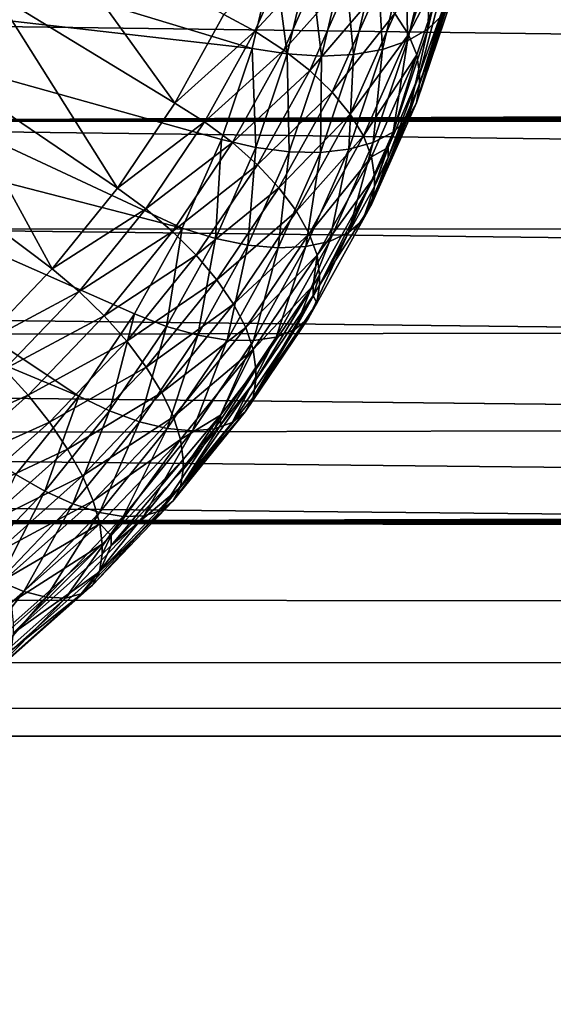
# Model space of a CAD drawing. Extents: x 4 to 899, y 7 to 454.
# Tile 612 of 656: x 321.25 to 322.33, y 332.46 to 334.46. Entities that reach past the tile are written whole.
import ezdxf

# ---------------------------------------------------------------- set-up
doc = ezdxf.new("R2010")
doc.units = 0

msp = doc.modelspace()

# ---------------------------------------------------------------- linework, layer by layer
for points in [[(6.475002, 9.661072, 439.718628), (897.474976, 453.190216, 162.570862), (6.475001, 453.190216, 162.570862)], [(897.474976, 9.661072, 439.718628), (897.474976, 453.190216, 162.570862), (6.475002, 9.661072, 439.718628)], [(5.474985, 119.231735, 365.355408), (5.474985, 449.692596, 158.860535), (380.81134, 450.540619, 158.330627)], [(5.474985, 119.231735, 365.355408), (380.81134, 450.540619, 158.330627), (380.81134, 119.231735, 365.355408)], [(5.474985, 260.570923, 277.036865), (423.928986, 260.570923, 277.036865), (5.474985, 404.455475, 187.127823)], [(5.474985, 404.455475, 187.127823), (423.928986, 260.570923, 277.036865), (423.928986, 404.455475, 187.127823)], [(423.928986, 404.450165, 187.119339), (423.928986, 260.565613, 277.028381), (5.474985, 404.450165, 187.119339)], [(5.474985, 404.450165, 187.119339), (423.928986, 260.565613, 277.028381), (5.474985, 260.565613, 277.028381)], [(288.342865, 262.483551, 0.897724), (288.342865, 341.958557, 0.897724), (323.096436, 262.483551, 0.897724)], [(323.096436, 262.483551, 0.897724), (288.342865, 341.958557, 0.897724), (323.096436, 341.958557, 0.897724)], [(288.342865, 341.958557, 1.697724), (288.342865, 262.483551, 1.697724), (323.096436, 262.483551, 1.697724)], [(288.342865, 341.958557, 1.697724), (323.096436, 262.483551, 1.697724), (323.096436, 341.958557, 1.697724)], [(320.619446, 334.461823, 156.450165), (325.475006, 281.393982, 189.610641), (325.475006, 338.531219, 153.907349)], [(320.619446, 334.461823, 156.450165), (325.475006, 338.531219, 153.907349), (320.698395, 334.7117, 156.294037)], [(584.714539, 333.426971, 156.408112), (584.461975, 333.484375, 156.372253), (296.974976, 338.326324, 153.346664)], [(296.974976, 338.326324, 153.346664), (584.461975, 333.484375, 156.372253), (584.224976, 333.578064, 156.31369)], [(296.974976, 338.326324, 153.346664), (584.224976, 333.578064, 156.31369), (584.010803, 333.705261, 156.234222)], [(583.56543, 334.244629, 155.897171), (583.497803, 334.458832, 155.763336), (296.974976, 338.326324, 153.346664)], [(296.974976, 338.326324, 153.346664), (583.497803, 334.458832, 155.763336), (583.474976, 334.679718, 155.625305)], [(296.974976, 338.326324, 153.346664), (318.974976, 335.951782, 154.830429), (584.714539, 333.426971, 156.408112)], [(584.010803, 333.705261, 156.234222), (583.825928, 333.862061, 156.136246), (296.974976, 338.326324, 153.346664)], [(296.974976, 338.326324, 153.346664), (583.825928, 333.862061, 156.136246), (583.675964, 334.043671, 156.022751)], [(296.974976, 338.326324, 153.346664), (583.675964, 334.043671, 156.022751), (583.56543, 334.244629, 155.897171)], [(325.475006, 280.996521, 188.974625), (320.600006, 280.996521, 188.974625), (325.475006, 338.133789, 153.271301)], [(325.475006, 338.133789, 153.271301), (320.600006, 280.996521, 188.974625), (320.619446, 334.064392, 155.814148)], [(325.475006, 338.133789, 153.271301), (320.619446, 334.064392, 155.814148), (320.698395, 334.31427, 155.65799)], [(320.698395, 334.31427, 155.65799), (320.724976, 334.57196, 155.496979), (325.475006, 338.133789, 153.271301)], [(584.714539, 333.426971, 156.408112), (318.974976, 335.951782, 154.830429), (319.235474, 335.932465, 154.842499)], [(584.714539, 333.426971, 156.408112), (319.235474, 335.932465, 154.842499), (595.356018, 330.693909, 158.115936)], [(595.356018, 330.693909, 158.115936), (319.235474, 335.932465, 154.842499), (319.488007, 335.875061, 154.878372)], [(595.356018, 330.693909, 158.115936), (319.488007, 335.875061, 154.878372), (319.725006, 335.781372, 154.936935)], [(319.725006, 335.781372, 154.936935), (319.939178, 335.654175, 155.016403), (595.356018, 330.693909, 158.115936)], [(319.939178, 335.654175, 155.016403), (320.124054, 335.497375, 155.11438), (595.356018, 330.693909, 158.115936)], [(595.356018, 330.693909, 158.115936), (320.124054, 335.497375, 155.11438), (320.274017, 335.315765, 155.227875)], [(320.452209, 334.476685, 154.808838), (584.461975, 335.451141, 154.199936), (320.474976, 334.255768, 154.946869)], [(320.474976, 334.255768, 154.946869), (584.461975, 335.451141, 154.199936), (584.224976, 335.357422, 154.258484)], [(320.474976, 334.255768, 154.946869), (584.224976, 335.357422, 154.258484), (584.010803, 335.230255, 154.337967)], [(595.356018, 330.693909, 158.115936), (320.274017, 335.315765, 155.227875), (320.384521, 335.114807, 155.353455)], [(583.825928, 335.073456, 154.435944), (320.474976, 334.255768, 154.946869), (584.010803, 335.230255, 154.337967)], [(320.384521, 335.114807, 155.353455), (320.452209, 334.900604, 155.487274), (595.356018, 330.693909, 158.115936)], [(583.825928, 335.073456, 154.435944), (583.675964, 334.891815, 154.549438), (320.474976, 334.255768, 154.946869)], [(595.356018, 330.693909, 158.115936), (320.452209, 334.900604, 155.487274), (320.474976, 334.679718, 155.625305)], [(583.675964, 334.891815, 154.549438), (583.56543, 334.690857, 154.675018), (320.474976, 334.255768, 154.946869)], [(320.555084, 334.756104, 156.266296), (321.720093, 334.403625, 156.486542), (320.494293, 334.543915, 156.39888)], [(320.555084, 334.756104, 156.266296), (321.764862, 334.592773, 156.368347), (321.720093, 334.403625, 156.486542)], [(320.474976, 334.255768, 154.946869), (583.56543, 334.690857, 154.675018), (583.497803, 334.476685, 154.808838)], [(595.356018, 330.693909, 158.115936), (320.474976, 334.679718, 155.625305), (320.452209, 334.458832, 155.763336)], [(321.562714, 334.292297, 157.592148), (321.284943, 334.678955, 157.453033), (321.196411, 334.515686, 157.555038)], [(321.66275, 334.472595, 157.479492), (321.284943, 334.678955, 157.453033), (321.562714, 334.292297, 157.592148)], [(322.108154, 334.471832, 156.773666), (322.077728, 334.442505, 156.712814), (322.128357, 334.656311, 156.579224)], [(322.077728, 334.442505, 156.712814), (322.086395, 334.629822, 156.524216), (322.128357, 334.656311, 156.579224)], [(321.66275, 334.472595, 157.479492), (321.725769, 334.43866, 157.475388), (321.810303, 334.629578, 157.35611)], [(321.870911, 334.595276, 157.33902), (321.810303, 334.629578, 157.35611), (321.725769, 334.43866, 157.475388)], [(322.109711, 334.643738, 157.049515), (322.010345, 334.474396, 157.232452), (322.038239, 334.431915, 157.18187)], [(322.036438, 334.418884, 156.656036), (322.034637, 334.609039, 156.475418), (322.086395, 334.629822, 156.524216)], [(322.077728, 334.442505, 156.712814), (322.036438, 334.418884, 156.656036), (322.086395, 334.629822, 156.524216)], [(322.127167, 334.603363, 156.992889), (322.109711, 334.643738, 157.049515), (322.038239, 334.431915, 157.18187)], [(321.985535, 334.401611, 156.605057), (321.974731, 334.594635, 156.434341), (322.034637, 334.609039, 156.475418)], [(322.036438, 334.418884, 156.656036), (321.985535, 334.401611, 156.605057), (322.034637, 334.609039, 156.475418)], [(321.791779, 334.392273, 156.501251), (321.720093, 334.403625, 156.486542), (321.764862, 334.592773, 156.368347)], [(321.870911, 334.595276, 157.33902), (321.725769, 334.43866, 157.475388), (321.784576, 334.400299, 157.460861)], [(321.791779, 334.392273, 156.501251), (321.764862, 334.592773, 156.368347), (321.837738, 334.586365, 156.379974)], [(321.925476, 334.557251, 157.312164), (321.870911, 334.595276, 157.33902), (321.784576, 334.400299, 157.460861)], [(321.861328, 334.388092, 156.526474), (321.837738, 334.586365, 156.379974), (321.908417, 334.586975, 156.402191)], [(321.926575, 334.391235, 156.561417), (321.861328, 334.388092, 156.526474), (321.908417, 334.586975, 156.402191)], [(321.926575, 334.391235, 156.561417), (321.908417, 334.586975, 156.402191), (321.974731, 334.594635, 156.434341)], [(321.985535, 334.401611, 156.605057), (321.926575, 334.391235, 156.561417), (321.974731, 334.594635, 156.434341)], [(322.127167, 334.603363, 156.992889), (322.038239, 334.431915, 157.18187), (322.055298, 334.39035, 157.125992)], [(322.055298, 334.39035, 157.125992), (322.061066, 334.350891, 157.066406), (322.127167, 334.603363, 156.992889)], [(322.127167, 334.603363, 156.992889), (322.061066, 334.350891, 157.066406), (322.112122, 334.495178, 156.976242)], [(321.861328, 334.388092, 156.526474), (321.791779, 334.392273, 156.501251), (321.837738, 334.586365, 156.379974)], [(321.925476, 334.557251, 157.312164), (321.784576, 334.400299, 157.460861), (321.837494, 334.358612, 157.436295)], [(321.972382, 334.516571, 157.276306), (321.925476, 334.557251, 157.312164), (321.837494, 334.358612, 157.436295)], [(321.577515, 334.037506, 156.715317), (320.394135, 334.342743, 156.524582), (320.494293, 334.543915, 156.39888)], [(320.494293, 334.543915, 156.39888), (321.720093, 334.403625, 156.486542), (321.657501, 334.21814, 156.602448)], [(320.494293, 334.543915, 156.39888), (321.657501, 334.21814, 156.602448), (321.577515, 334.037506, 156.715317)], [(321.445892, 334.119415, 157.700165), (321.196411, 334.515686, 157.555038), (321.091858, 334.359406, 157.652695)], [(321.562714, 334.292297, 157.592148), (321.196411, 334.515686, 157.555038), (321.445892, 334.119415, 157.700165)], [(321.972382, 334.516571, 157.276306), (321.837494, 334.358612, 157.436295), (321.883026, 334.314758, 157.40242)], [(322.010345, 334.474396, 157.232452), (321.972382, 334.516571, 157.276306), (321.883026, 334.314758, 157.40242)], [(322.12677, 334.50592, 156.836761), (322.112122, 334.474609, 156.943344), (322.054932, 334.292938, 156.969833)], [(322.054932, 334.292938, 156.969833), (322.108154, 334.471832, 156.773666), (322.12677, 334.50592, 156.836761)], [(322.061066, 334.350891, 157.066406), (322.061066, 334.330322, 157.033493), (322.112122, 334.495178, 156.976242)], [(322.112122, 334.495178, 156.976242), (322.061066, 334.330322, 157.033493), (322.112122, 334.474609, 156.943344)], [(320.474976, 334.255768, 154.946869), (583.497803, 334.476685, 154.808838), (583.474976, 334.255768, 154.946869)], [(321.562714, 334.292297, 157.592148), (321.725769, 334.43866, 157.475388), (321.66275, 334.472595, 157.479492)], [(322.010345, 334.474396, 157.232452), (321.883026, 334.314758, 157.40242), (321.91983, 334.27002, 157.360168)], [(322.038239, 334.431915, 157.18187), (322.010345, 334.474396, 157.232452), (321.91983, 334.27002, 157.360168)], [(322.054932, 334.292938, 156.969833), (322.036713, 334.260132, 156.90596), (322.108154, 334.471832, 156.773666)], [(322.036713, 334.260132, 156.90596), (322.077728, 334.442505, 156.712814), (322.108154, 334.471832, 156.773666)], [(322.054932, 334.292938, 156.969833), (322.112122, 334.474609, 156.943344), (322.061066, 334.330322, 157.033493)], [(595.356018, 330.693909, 158.115936), (320.452209, 334.458832, 155.763336), (320.384521, 334.244629, 155.897171)], [(320.600006, 281.393982, 189.610641), (325.475006, 281.393982, 189.610641), (320.619446, 334.461823, 156.450165)], [(321.562714, 334.292297, 157.592148), (321.623383, 334.25415, 157.590698), (321.725769, 334.43866, 157.475388)], [(321.784576, 334.400299, 157.460861), (321.725769, 334.43866, 157.475388), (321.623383, 334.25415, 157.590698)], [(322.038239, 334.431915, 157.18187), (321.91983, 334.27002, 157.360168), (321.946899, 334.225677, 157.31076)], [(322.055298, 334.39035, 157.125992), (322.038239, 334.431915, 157.18187), (321.946899, 334.225677, 157.31076)], [(322.036713, 334.260132, 156.90596), (322.006989, 334.232849, 156.843826), (322.077728, 334.442505, 156.712814)], [(322.006989, 334.232849, 156.843826), (322.036438, 334.418884, 156.656036), (322.077728, 334.442505, 156.712814)], [(322.006989, 334.232849, 156.843826), (321.966644, 334.212006, 156.785294), (322.036438, 334.418884, 156.656036)], [(321.966644, 334.212006, 156.785294), (321.985535, 334.401611, 156.605057), (322.036438, 334.418884, 156.656036)], [(321.784576, 334.400299, 157.460861), (321.623383, 334.25415, 157.590698), (321.680023, 334.211823, 157.578629)], [(321.72757, 334.201935, 156.620193), (321.657501, 334.21814, 156.602448), (321.720093, 334.403625, 156.486542)], [(321.837494, 334.358612, 157.436295), (321.784576, 334.400299, 157.460861), (321.680023, 334.211823, 157.578629)], [(321.72757, 334.201935, 156.620193), (321.720093, 334.403625, 156.486542), (321.791779, 334.392273, 156.501251)], [(321.795532, 334.193054, 156.648346), (321.72757, 334.201935, 156.620193), (321.791779, 334.392273, 156.501251)], [(321.795532, 334.193054, 156.648346), (321.791779, 334.392273, 156.501251), (321.861328, 334.388092, 156.526474)], [(321.859283, 334.191803, 156.68605), (321.795532, 334.193054, 156.648346), (321.861328, 334.388092, 156.526474)], [(321.916901, 334.198181, 156.732162), (321.859283, 334.191803, 156.68605), (321.926575, 334.391235, 156.561417)], [(321.859283, 334.191803, 156.68605), (321.861328, 334.388092, 156.526474), (321.926575, 334.391235, 156.561417)], [(321.966644, 334.212006, 156.785294), (321.916901, 334.198181, 156.732162), (321.985535, 334.401611, 156.605057)], [(321.916901, 334.198181, 156.732162), (321.926575, 334.391235, 156.561417), (321.985535, 334.401611, 156.605057)], [(322.055298, 334.39035, 157.125992), (321.946899, 334.225677, 157.31076), (321.96347, 334.182953, 157.255585)], [(321.96347, 334.182953, 157.255585), (321.997345, 334.201813, 157.159561), (322.055298, 334.39035, 157.125992)], [(322.055298, 334.39035, 157.125992), (321.997345, 334.201813, 157.159561), (322.061066, 334.350891, 157.066406)], [(321.313049, 333.955078, 157.802872), (321.091858, 334.359406, 157.652695), (320.972076, 334.211212, 157.7453)], [(321.445892, 334.119415, 157.700165), (321.091858, 334.359406, 157.652695), (321.313049, 333.955078, 157.802872)], [(321.837494, 334.358612, 157.436295), (321.680023, 334.211823, 157.578629), (321.730957, 334.166595, 157.55629)], [(321.883026, 334.314758, 157.40242), (321.837494, 334.358612, 157.436295), (321.730957, 334.166595, 157.55629)], [(321.997345, 334.201813, 157.159561), (321.997345, 334.181244, 157.126648), (322.061066, 334.350891, 157.066406)], [(322.061066, 334.350891, 157.066406), (321.997345, 334.181244, 157.126648), (322.061066, 334.330322, 157.033493)], [(320.394135, 334.342743, 156.524582), (321.367523, 333.695557, 156.929001), (320.257202, 334.157806, 156.640152)], [(321.577515, 334.037506, 156.715317), (321.480652, 333.862946, 156.824402), (320.394135, 334.342743, 156.524582)], [(320.394135, 334.342743, 156.524582), (321.480652, 333.862946, 156.824402), (321.367523, 333.695557, 156.929001)], [(322.054932, 334.292938, 156.969833), (322.061066, 334.330322, 157.033493), (321.963104, 334.085571, 157.099426)], [(321.963104, 334.085571, 157.099426), (322.061066, 334.330322, 157.033493), (321.997345, 334.181244, 157.126648)], [(321.883026, 334.314758, 157.40242), (321.730957, 334.166595, 157.55629), (321.77478, 334.11969, 157.524307)], [(321.91983, 334.27002, 157.360168), (321.883026, 334.314758, 157.40242), (321.77478, 334.11969, 157.524307)], [(321.445892, 334.119415, 157.700165), (321.623383, 334.25415, 157.590698), (321.562714, 334.292297, 157.592148)], [(321.963104, 334.085571, 157.099426), (322.036713, 334.260132, 156.90596), (322.054932, 334.292938, 156.969833)], [(321.91983, 334.27002, 157.360168), (321.77478, 334.11969, 157.524307), (321.810242, 334.07251, 157.483597)], [(321.946899, 334.225677, 157.31076), (321.91983, 334.27002, 157.360168), (321.810242, 334.07251, 157.483597)], [(583.497803, 334.034882, 155.0849), (320.124054, 333.43811, 155.457809), (583.474976, 334.255768, 154.946869)], [(583.474976, 334.255768, 154.946869), (320.124054, 333.43811, 155.457809), (320.274017, 333.619751, 155.344315)], [(583.474976, 334.255768, 154.946869), (320.274017, 333.619751, 155.344315), (320.384521, 333.820709, 155.218735)], [(320.452209, 334.034882, 155.0849), (583.474976, 334.255768, 154.946869), (320.384521, 333.820709, 155.218735)], [(320.474976, 334.255768, 154.946869), (583.474976, 334.255768, 154.946869), (320.452209, 334.034882, 155.0849)], [(321.445892, 334.119415, 157.700165), (321.503845, 334.077209, 157.701248), (321.623383, 334.25415, 157.590698)], [(321.680023, 334.211823, 157.578629), (321.623383, 334.25415, 157.590698), (321.503845, 334.077209, 157.701248)], [(321.963104, 334.085571, 157.099426), (321.945435, 334.053955, 157.034775), (322.036713, 334.260132, 156.90596)], [(321.945435, 334.053955, 157.034775), (322.006989, 334.232849, 156.843826), (322.036713, 334.260132, 156.90596)], [(320.384521, 334.244629, 155.897171), (320.274017, 334.043671, 156.022751), (595.356018, 330.693909, 158.115936)], [(321.945435, 334.053955, 157.034775), (321.916595, 334.028717, 156.97139), (322.006989, 334.232849, 156.843826)], [(321.916595, 334.028717, 156.97139), (321.966644, 334.212006, 156.785294), (322.006989, 334.232849, 156.843826)], [(321.313049, 333.955078, 157.802872), (320.972076, 334.211212, 157.7453), (321.165039, 333.800323, 157.899567)], [(321.680023, 334.211823, 157.578629), (321.503845, 334.077209, 157.701248), (321.557892, 334.031128, 157.691544)], [(321.730957, 334.166595, 157.55629), (321.680023, 334.211823, 157.578629), (321.557892, 334.031128, 157.691544)], [(321.645508, 334.016602, 156.735992), (321.577515, 334.037506, 156.715317), (321.657501, 334.21814, 156.602448)], [(321.645508, 334.016602, 156.735992), (321.657501, 334.21814, 156.602448), (321.72757, 334.201935, 156.620193)], [(321.946899, 334.225677, 157.31076), (321.810242, 334.07251, 157.483597), (321.836304, 334.026337, 157.435318)], [(321.96347, 334.182953, 157.255585), (321.946899, 334.225677, 157.31076), (321.836304, 334.026337, 157.435318)], [(321.916595, 334.028717, 156.97139), (321.877441, 334.010559, 156.911163), (321.966644, 334.212006, 156.785294)], [(321.877441, 334.010559, 156.911163), (321.916901, 334.198181, 156.732162), (321.966644, 334.212006, 156.785294)], [(321.711426, 334.003143, 156.767014), (321.645508, 334.016602, 156.735992), (321.72757, 334.201935, 156.620193)], [(321.711426, 334.003143, 156.767014), (321.72757, 334.201935, 156.620193), (321.795532, 334.193054, 156.648346)], [(321.773285, 333.997589, 156.807404), (321.711426, 334.003143, 156.767014), (321.795532, 334.193054, 156.648346)], [(321.773285, 333.997589, 156.807404), (321.795532, 334.193054, 156.648346), (321.859283, 334.191803, 156.68605)], [(321.829193, 334.000092, 156.855942), (321.773285, 333.997589, 156.807404), (321.859283, 334.191803, 156.68605)], [(321.877441, 334.010559, 156.911163), (321.829193, 334.000092, 156.855942), (321.916901, 334.198181, 156.732162)], [(321.829193, 334.000092, 156.855942), (321.859283, 334.191803, 156.68605), (321.916901, 334.198181, 156.732162)], [(321.96347, 334.182953, 157.255585), (321.969025, 334.143097, 157.196243), (321.997345, 334.201813, 157.159561)], [(321.969025, 334.143097, 157.196243), (321.969025, 334.122528, 157.16333), (321.997345, 334.201813, 157.159561)], [(321.997345, 334.201813, 157.159561), (321.969025, 334.122528, 157.16333), (321.997345, 334.181244, 157.126648)], [(321.730957, 334.166595, 157.55629), (321.557892, 334.031128, 157.691544), (321.606537, 333.982483, 157.671341)], [(321.77478, 334.11969, 157.524307), (321.730957, 334.166595, 157.55629), (321.606537, 333.982483, 157.671341)], [(321.96347, 334.182953, 157.255585), (321.836304, 334.026337, 157.435318), (321.852234, 333.982513, 157.380859)], [(321.852234, 333.982513, 157.380859), (321.969025, 334.143097, 157.196243), (321.96347, 334.182953, 157.255585)], [(321.997345, 334.181244, 157.126648), (321.969025, 334.122528, 157.16333), (321.963104, 334.085571, 157.099426)], [(321.367523, 333.695557, 156.929001), (321.238922, 333.536407, 157.028442), (320.257202, 334.157806, 156.640152)], [(321.852234, 333.982513, 157.380859), (321.857605, 333.942261, 157.321747), (321.969025, 334.143097, 157.196243)], [(321.857605, 333.942261, 157.321747), (321.857605, 333.921692, 157.288834), (321.969025, 334.143097, 157.196243)], [(321.969025, 334.143097, 157.196243), (321.857605, 333.921692, 157.288834), (321.969025, 334.122528, 157.16333)], [(321.313049, 333.955078, 157.802872), (321.503845, 334.077209, 157.701248), (321.445892, 334.119415, 157.700165)], [(321.77478, 334.11969, 157.524307), (321.606537, 333.982483, 157.671341), (321.648407, 333.932648, 157.64119)], [(321.810242, 334.07251, 157.483597), (321.77478, 334.11969, 157.524307), (321.648407, 333.932648, 157.64119)], [(321.963104, 334.085571, 157.099426), (321.969025, 334.122528, 157.16333), (321.857605, 333.921692, 157.288834)], [(321.313049, 333.955078, 157.802872), (321.367889, 333.908997, 157.806351), (321.503845, 334.077209, 157.701248)], [(321.557892, 334.031128, 157.691544), (321.503845, 334.077209, 157.701248), (321.367889, 333.908997, 157.806351)], [(321.810242, 334.07251, 157.483597), (321.648407, 333.932648, 157.64119), (321.682251, 333.883087, 157.601959)], [(321.836304, 334.026337, 157.435318), (321.810242, 334.07251, 157.483597), (321.682251, 333.883087, 157.601959)], [(321.963104, 334.085571, 157.099426), (321.857605, 333.921692, 157.288834), (321.851868, 333.885132, 157.22467)], [(321.851868, 333.885132, 157.22467), (321.945435, 334.053955, 157.034775), (321.963104, 334.085571, 157.099426)], [(321.851868, 333.885132, 157.22467), (321.834869, 333.854706, 157.159286), (321.945435, 334.053955, 157.034775)], [(321.834869, 333.854706, 157.159286), (321.916595, 334.028717, 156.97139), (321.945435, 334.053955, 157.034775)], [(595.356018, 330.693909, 158.115936), (320.274017, 334.043671, 156.022751), (320.124054, 333.862061, 156.136246)], [(583.497803, 334.034882, 155.0849), (583.56543, 333.820709, 155.218735), (320.124054, 333.43811, 155.457809)], [(321.557892, 334.031128, 157.691544), (321.367889, 333.908997, 157.806351), (321.419037, 333.859314, 157.798904)], [(321.606537, 333.982483, 157.671341), (321.557892, 334.031128, 157.691544), (321.419037, 333.859314, 157.798904)], [(321.546112, 333.837463, 156.847931), (321.480652, 333.862946, 156.824402), (321.577515, 334.037506, 156.715317)], [(321.546112, 333.837463, 156.847931), (321.577515, 334.037506, 156.715317), (321.645508, 334.016602, 156.735992)], [(321.836304, 334.026337, 157.435318), (321.682251, 333.883087, 157.601959), (321.707123, 333.835175, 157.554764)], [(321.852234, 333.982513, 157.380859), (321.836304, 334.026337, 157.435318), (321.707123, 333.835175, 157.554764)], [(321.834869, 333.854706, 157.159286), (321.807098, 333.83139, 157.094681), (321.916595, 334.028717, 156.97139)], [(321.807098, 333.83139, 157.094681), (321.877441, 334.010559, 156.911163), (321.916595, 334.028717, 156.97139)], [(321.609589, 333.819611, 156.881714), (321.546112, 333.837463, 156.847931), (321.645508, 334.016602, 156.735992)], [(321.609589, 333.819611, 156.881714), (321.645508, 334.016602, 156.735992), (321.711426, 334.003143, 156.767014)], [(321.807098, 333.83139, 157.094681), (321.769409, 333.815887, 157.032822), (321.877441, 334.010559, 156.911163)], [(321.769409, 333.815887, 157.032822), (321.829193, 334.000092, 156.855942), (321.877441, 334.010559, 156.911163)], [(321.669128, 333.809906, 156.924698), (321.609589, 333.819611, 156.881714), (321.711426, 334.003143, 156.767014)], [(321.669128, 333.809906, 156.924698), (321.711426, 334.003143, 156.767014), (321.773285, 333.997589, 156.807404)], [(321.722961, 333.808655, 156.975586), (321.669128, 333.809906, 156.924698), (321.773285, 333.997589, 156.807404)], [(321.769409, 333.815887, 157.032822), (321.722961, 333.808655, 156.975586), (321.829193, 334.000092, 156.855942)], [(321.722961, 333.808655, 156.975586), (321.773285, 333.997589, 156.807404), (321.829193, 334.000092, 156.855942)], [(321.606537, 333.982483, 157.671341), (321.419037, 333.859314, 157.798904), (321.465057, 333.807434, 157.780701)], [(321.648407, 333.932648, 157.64119), (321.606537, 333.982483, 157.671341), (321.465057, 333.807434, 157.780701)], [(321.852234, 333.982513, 157.380859), (321.707123, 333.835175, 157.554764), (321.722351, 333.790283, 157.500961)], [(321.722351, 333.790283, 157.500961), (321.844543, 333.921204, 157.3349), (321.852234, 333.982513, 157.380859)], [(321.844543, 333.921204, 157.3349), (321.857605, 333.942261, 157.321747), (321.852234, 333.982513, 157.380859)], [(321.165039, 333.800323, 157.899567), (321.367889, 333.908997, 157.806351), (321.313049, 333.955078, 157.802872)], [(321.648407, 333.932648, 157.64119), (321.465057, 333.807434, 157.780701), (321.504669, 333.754822, 157.752289)], [(321.682251, 333.883087, 157.601959), (321.648407, 333.932648, 157.64119), (321.504669, 333.754822, 157.752289)], [(321.844543, 333.921204, 157.3349), (321.844543, 333.900665, 157.301987), (321.857605, 333.942261, 157.321747)], [(321.857605, 333.942261, 157.321747), (321.844543, 333.900665, 157.301987), (321.857605, 333.921692, 157.288834)], [(321.165039, 333.800323, 157.899567), (321.2164, 333.750641, 157.905319), (321.367889, 333.908997, 157.806351)], [(321.419037, 333.859314, 157.798904), (321.367889, 333.908997, 157.806351), (321.2164, 333.750641, 157.905319)], [(321.722351, 333.790283, 157.500961), (321.727478, 333.749695, 157.442078), (321.844543, 333.921204, 157.3349)], [(321.727478, 333.749695, 157.442078), (321.727478, 333.729126, 157.409164), (321.844543, 333.921204, 157.3349)], [(321.844543, 333.921204, 157.3349), (321.727478, 333.729126, 157.409164), (321.844543, 333.900665, 157.301987)], [(321.851868, 333.885132, 157.22467), (321.857605, 333.921692, 157.288834), (321.844543, 333.900665, 157.301987)], [(321.851868, 333.885132, 157.22467), (321.844543, 333.900665, 157.301987), (321.722015, 333.692932, 157.344757)], [(321.722015, 333.692932, 157.344757), (321.844543, 333.900665, 157.301987), (321.727478, 333.729126, 157.409164)], [(321.682251, 333.883087, 157.601959), (321.504669, 333.754822, 157.752289), (321.536682, 333.703003, 157.714478)], [(321.707123, 333.835175, 157.554764), (321.682251, 333.883087, 157.601959), (321.536682, 333.703003, 157.714478)], [(321.722015, 333.692932, 157.344757), (321.834869, 333.854706, 157.159286), (321.851868, 333.885132, 157.22467)], [(595.356018, 330.693909, 158.115936), (320.124054, 333.862061, 156.136246), (319.939178, 333.705261, 156.234222)], [(321.419037, 333.859314, 157.798904), (321.2164, 333.750641, 157.905319), (321.264313, 333.69754, 157.899979)], [(321.465057, 333.807434, 157.780701), (321.419037, 333.859314, 157.798904), (321.264313, 333.69754, 157.899979)], [(321.430054, 333.66568, 156.955261), (321.367523, 333.695557, 156.929001), (321.480652, 333.862946, 156.824402)], [(321.430054, 333.66568, 156.955261), (321.480652, 333.862946, 156.824402), (321.546112, 333.837463, 156.847931)], [(321.722015, 333.692932, 157.344757), (321.70578, 333.663666, 157.278671), (321.834869, 333.854706, 157.159286)], [(321.70578, 333.663666, 157.278671), (321.807098, 333.83139, 157.094681), (321.834869, 333.854706, 157.159286)], [(321.490631, 333.643585, 156.991684), (321.430054, 333.66568, 156.955261), (321.546112, 333.837463, 156.847931)], [(321.490631, 333.643585, 156.991684), (321.546112, 333.837463, 156.847931), (321.609589, 333.819611, 156.881714)], [(321.707123, 333.835175, 157.554764), (321.536682, 333.703003, 157.714478), (321.560242, 333.653442, 157.66832)], [(321.722351, 333.790283, 157.500961), (321.707123, 333.835175, 157.554764), (321.560242, 333.653442, 157.66832)], [(321.70578, 333.663666, 157.278671), (321.67926, 333.642181, 157.212921), (321.807098, 333.83139, 157.094681)], [(321.67926, 333.642181, 157.212921), (321.769409, 333.815887, 157.032822), (321.807098, 333.83139, 157.094681)], [(583.56543, 333.820709, 155.218735), (583.675964, 333.619751, 155.344315), (320.124054, 333.43811, 155.457809)], [(321.465057, 333.807434, 157.780701), (321.264313, 333.69754, 157.899979), (321.307434, 333.642639, 157.883698)], [(321.504669, 333.754822, 157.752289), (321.465057, 333.807434, 157.780701), (321.307434, 333.642639, 157.883698)], [(321.547516, 333.629913, 157.037155), (321.490631, 333.643585, 156.991684), (321.609589, 333.819611, 156.881714)], [(321.547516, 333.629913, 157.037155), (321.609589, 333.819611, 156.881714), (321.669128, 333.809906, 156.924698)], [(321.598907, 333.625061, 157.090302), (321.547516, 333.629913, 157.037155), (321.669128, 333.809906, 156.924698)], [(321.598907, 333.625061, 157.090302), (321.669128, 333.809906, 156.924698), (321.722961, 333.808655, 156.975586)], [(321.64328, 333.629181, 157.149475), (321.598907, 333.625061, 157.090302), (321.722961, 333.808655, 156.975586)], [(321.67926, 333.642181, 157.212921), (321.64328, 333.629181, 157.149475), (321.769409, 333.815887, 157.032822)], [(321.64328, 333.629181, 157.149475), (321.722961, 333.808655, 156.975586), (321.769409, 333.815887, 157.032822)], [(321.722351, 333.790283, 157.500961), (321.560242, 333.653442, 157.66832), (321.574646, 333.607544, 157.615158)], [(321.574646, 333.607544, 157.615158), (321.65567, 333.656891, 157.500061), (321.722351, 333.790283, 157.500961)], [(321.65567, 333.656891, 157.500061), (321.727478, 333.749695, 157.442078), (321.722351, 333.790283, 157.500961)], [(321.264313, 333.69754, 157.899979), (321.2164, 333.750641, 157.905319), (321.050385, 333.603088, 157.997513)], [(321.504669, 333.754822, 157.752289), (321.307434, 333.642639, 157.883698), (321.344543, 333.587402, 157.856918)], [(321.536682, 333.703003, 157.714478), (321.504669, 333.754822, 157.752289), (321.344543, 333.587402, 157.856918)], [(321.65567, 333.656891, 157.500061), (321.65567, 333.636322, 157.467163), (321.727478, 333.749695, 157.442078)], [(321.727478, 333.749695, 157.442078), (321.65567, 333.636322, 157.467163), (321.727478, 333.729126, 157.409164)], [(321.722015, 333.692932, 157.344757), (321.727478, 333.729126, 157.409164), (321.57431, 333.510223, 157.458939)], [(321.57431, 333.510223, 157.458939), (321.727478, 333.729126, 157.409164), (321.65567, 333.636322, 157.467163)], [(319.939178, 333.705261, 156.234222), (319.725006, 333.578064, 156.31369), (595.356018, 330.693909, 158.115936)], [(321.264313, 333.69754, 157.899979), (321.050385, 333.603088, 157.997513), (321.094757, 333.546875, 157.994141)], [(321.307434, 333.642639, 157.883698), (321.264313, 333.69754, 157.899979), (321.094757, 333.546875, 157.994141)], [(321.298065, 333.502411, 157.057312), (321.238922, 333.536407, 157.028442), (321.367523, 333.695557, 156.929001)], [(321.298065, 333.502411, 157.057312), (321.367523, 333.695557, 156.929001), (321.430054, 333.66568, 156.955261)], [(321.536682, 333.703003, 157.714478), (321.344543, 333.587402, 157.856918), (321.374542, 333.533447, 157.820419)], [(321.560242, 333.653442, 157.66832), (321.536682, 333.703003, 157.714478), (321.374542, 333.533447, 157.820419)], [(321.57431, 333.510223, 157.458939), (321.70578, 333.663666, 157.278671), (321.722015, 333.692932, 157.344757)], [(321.355408, 333.476257, 157.096252), (321.298065, 333.502411, 157.057312), (321.430054, 333.66568, 156.955261)], [(321.355408, 333.476257, 157.096252), (321.430054, 333.66568, 156.955261), (321.490631, 333.643585, 156.991684)], [(321.560242, 333.653442, 157.66832), (321.374542, 333.533447, 157.820419), (321.396606, 333.48233, 157.775238)], [(321.574646, 333.607544, 157.615158), (321.560242, 333.653442, 157.66832), (321.396606, 333.48233, 157.775238)], [(321.57431, 333.510223, 157.458939), (321.55896, 333.482025, 157.392181), (321.70578, 333.663666, 157.278671)], [(321.55896, 333.482025, 157.392181), (321.67926, 333.642181, 157.212921), (321.70578, 333.663666, 157.278671)], [(321.574646, 333.607544, 157.615158), (321.579498, 333.56662, 157.556473), (321.65567, 333.656891, 157.500061)], [(321.579498, 333.56662, 157.556473), (321.579498, 333.546051, 157.523575), (321.65567, 333.656891, 157.500061)], [(321.65567, 333.656891, 157.500061), (321.579498, 333.546051, 157.523575), (321.65567, 333.636322, 157.467163)], [(321.307434, 333.642639, 157.883698), (321.094757, 333.546875, 157.994141), (321.134705, 333.489105, 157.97963)], [(321.344543, 333.587402, 157.856918), (321.307434, 333.642639, 157.883698), (321.134705, 333.489105, 157.97963)], [(321.40921, 333.458801, 157.144073), (321.355408, 333.476257, 157.096252), (321.490631, 333.643585, 156.991684)], [(321.40921, 333.458801, 157.144073), (321.490631, 333.643585, 156.991684), (321.547516, 333.629913, 157.037155)], [(321.457825, 333.450531, 157.199356), (321.40921, 333.458801, 157.144073), (321.547516, 333.629913, 157.037155)], [(321.457825, 333.450531, 157.199356), (321.547516, 333.629913, 157.037155), (321.598907, 333.625061, 157.090302)], [(321.499817, 333.451721, 157.260376), (321.457825, 333.450531, 157.199356), (321.598907, 333.625061, 157.090302)], [(321.533875, 333.462311, 157.325317), (321.499817, 333.451721, 157.260376), (321.64328, 333.629181, 157.149475)], [(321.499817, 333.451721, 157.260376), (321.598907, 333.625061, 157.090302), (321.64328, 333.629181, 157.149475)], [(321.55896, 333.482025, 157.392181), (321.533875, 333.462311, 157.325317), (321.67926, 333.642181, 157.212921)], [(321.533875, 333.462311, 157.325317), (321.64328, 333.629181, 157.149475), (321.67926, 333.642181, 157.212921)], [(321.65567, 333.636322, 157.467163), (321.579498, 333.546051, 157.523575), (321.57431, 333.510223, 157.458939)], [(320.124054, 333.43811, 155.457809), (583.675964, 333.619751, 155.344315), (583.825928, 333.43811, 155.457809)], [(321.574646, 333.607544, 157.615158), (321.396606, 333.48233, 157.775238), (321.410095, 333.435486, 157.722672)], [(321.410095, 333.435486, 157.722672), (321.433075, 333.41214, 157.653), (321.574646, 333.607544, 157.615158)], [(321.433075, 333.41214, 157.653), (321.579498, 333.56662, 157.556473), (321.574646, 333.607544, 157.615158)], [(321.344543, 333.587402, 157.856918), (321.134705, 333.489105, 157.97963), (321.169037, 333.431427, 157.954376)], [(321.374542, 333.533447, 157.820419), (321.344543, 333.587402, 157.856918), (321.169037, 333.431427, 157.954376)], [(595.356018, 330.693909, 158.115936), (319.725006, 333.578064, 156.31369), (319.488007, 333.484375, 156.372253)], [(321.433075, 333.41214, 157.653), (321.433075, 333.391571, 157.620087), (321.579498, 333.56662, 157.556473)], [(321.579498, 333.56662, 157.556473), (321.433075, 333.391571, 157.620087), (321.579498, 333.546051, 157.523575)], [(321.57431, 333.510223, 157.458939), (321.579498, 333.546051, 157.523575), (321.433075, 333.391571, 157.620087)], [(321.151001, 333.348633, 157.153381), (321.238922, 333.536407, 157.028442), (321.298065, 333.502411, 157.057312)], [(321.374542, 333.533447, 157.820419), (321.169037, 333.431427, 157.954376), (321.196808, 333.375519, 157.919113)], [(321.396606, 333.48233, 157.775238), (321.374542, 333.533447, 157.820419), (321.196808, 333.375519, 157.919113)], [(321.57431, 333.510223, 157.458939), (321.433075, 333.391571, 157.620087), (321.40979, 333.338165, 157.566437)], [(321.40979, 333.338165, 157.566437), (321.55896, 333.482025, 157.392181), (321.57431, 333.510223, 157.458939)], [(595.356018, 330.693909, 158.115936), (319.488007, 333.484375, 156.372253), (308.593933, 330.693909, 158.115936)], [(321.204712, 333.318726, 157.194702), (321.151001, 333.348633, 157.153381), (321.298065, 333.502411, 157.057312)], [(321.204712, 333.318726, 157.194702), (321.298065, 333.502411, 157.057312), (321.355408, 333.476257, 157.096252)], [(321.396606, 333.48233, 157.775238), (321.196808, 333.375519, 157.919113), (321.217224, 333.322937, 157.874847)], [(321.255127, 333.297668, 157.244751), (321.204712, 333.318726, 157.194702), (321.355408, 333.476257, 157.096252)], [(321.410095, 333.435486, 157.722672), (321.396606, 333.48233, 157.775238), (321.217224, 333.322937, 157.874847)], [(321.255127, 333.297668, 157.244751), (321.355408, 333.476257, 157.096252), (321.40921, 333.458801, 157.144073)], [(321.40979, 333.338165, 157.566437), (321.395386, 333.311005, 157.499039), (321.55896, 333.482025, 157.392181)], [(321.395386, 333.311005, 157.499039), (321.533875, 333.462311, 157.325317), (321.55896, 333.482025, 157.392181)], [(321.300659, 333.286194, 157.302032), (321.255127, 333.297668, 157.244751), (321.40921, 333.458801, 157.144073)], [(321.300659, 333.286194, 157.302032), (321.40921, 333.458801, 157.144073), (321.457825, 333.450531, 157.199356)], [(321.339996, 333.284607, 157.364807), (321.300659, 333.286194, 157.302032), (321.457825, 333.450531, 157.199356)], [(321.371887, 333.292969, 157.431137), (321.339996, 333.284607, 157.364807), (321.499817, 333.451721, 157.260376)], [(321.339996, 333.284607, 157.364807), (321.457825, 333.450531, 157.199356), (321.499817, 333.451721, 157.260376)], [(321.395386, 333.311005, 157.499039), (321.371887, 333.292969, 157.431137), (321.533875, 333.462311, 157.325317)], [(321.371887, 333.292969, 157.431137), (321.499817, 333.451721, 157.260376), (321.533875, 333.462311, 157.325317)], [(584.714539, 333.003052, 155.729675), (319.939178, 333.281311, 155.555786), (320.124054, 333.43811, 155.457809)], [(584.010803, 333.281311, 155.555786), (584.224976, 333.154144, 155.635254), (320.124054, 333.43811, 155.457809)], [(584.714539, 333.003052, 155.729675), (320.124054, 333.43811, 155.457809), (584.461975, 333.060425, 155.693817)], [(584.461975, 333.060425, 155.693817), (320.124054, 333.43811, 155.457809), (584.224976, 333.154144, 155.635254)], [(320.124054, 333.43811, 155.457809), (583.825928, 333.43811, 155.457809), (584.010803, 333.281311, 155.555786)], [(321.410095, 333.435486, 157.722672), (321.217224, 333.322937, 157.874847), (321.229736, 333.275208, 157.822815)], [(321.229736, 333.275208, 157.822815), (321.414642, 333.394226, 157.6642), (321.410095, 333.435486, 157.722672)], [(321.410095, 333.435486, 157.722672), (321.414642, 333.394226, 157.6642), (321.433075, 333.41214, 157.653)], [(321.414642, 333.394226, 157.6642), (321.414642, 333.373657, 157.631287), (321.433075, 333.41214, 157.653)], [(321.433075, 333.41214, 157.653), (321.414642, 333.373657, 157.631287), (321.433075, 333.391571, 157.620087)], [(321.229736, 333.275208, 157.822815), (321.233948, 333.233643, 157.764526), (321.414642, 333.394226, 157.6642)], [(321.233948, 333.233643, 157.764526), (321.233948, 333.213074, 157.731628), (321.414642, 333.394226, 157.6642)], [(321.414642, 333.394226, 157.6642), (321.233948, 333.213074, 157.731628), (321.414642, 333.373657, 157.631287)], [(321.433075, 333.391571, 157.620087), (321.414642, 333.373657, 157.631287), (321.40979, 333.338165, 157.566437)], [(321.40979, 333.338165, 157.566437), (321.414642, 333.373657, 157.631287), (321.233948, 333.213074, 157.731628)], [(321.40979, 333.338165, 157.566437), (321.233948, 333.213074, 157.731628), (321.229462, 333.177917, 157.66658)], [(321.229462, 333.177917, 157.66658), (321.395386, 333.311005, 157.499039), (321.40979, 333.338165, 157.566437)], [(321.086243, 333.147614, 157.338531), (321.204712, 333.318726, 157.194702), (321.255127, 333.297668, 157.244751)], [(321.229462, 333.177917, 157.66658), (321.216125, 333.151672, 157.598587), (321.395386, 333.311005, 157.499039)], [(321.216125, 333.151672, 157.598587), (321.371887, 333.292969, 157.431137), (321.395386, 333.311005, 157.499039)], [(321.128418, 333.133118, 157.39769), (321.086243, 333.147614, 157.338531), (321.255127, 333.297668, 157.244751)], [(321.128418, 333.133118, 157.39769), (321.255127, 333.297668, 157.244751), (321.300659, 333.286194, 157.302032)], [(321.164825, 333.128937, 157.462067), (321.128418, 333.133118, 157.39769), (321.300659, 333.286194, 157.302032)], [(321.164825, 333.128937, 157.462067), (321.300659, 333.286194, 157.302032), (321.339996, 333.284607, 157.364807)], [(321.194366, 333.135193, 157.529724), (321.164825, 333.128937, 157.462067), (321.339996, 333.284607, 157.364807)], [(321.216125, 333.151672, 157.598587), (321.194366, 333.135193, 157.529724), (321.371887, 333.292969, 157.431137)], [(321.194366, 333.135193, 157.529724), (321.339996, 333.284607, 157.364807), (321.371887, 333.292969, 157.431137)], [(319.725006, 333.154144, 155.635254), (319.939178, 333.281311, 155.555786), (584.714539, 333.003052, 155.729675)], [(584.714539, 333.003052, 155.729675), (319.488007, 333.060425, 155.693817), (319.725006, 333.154144, 155.635254)], [(319.235474, 333.003052, 155.729675), (319.488007, 333.060425, 155.693817), (584.714539, 333.003052, 155.729675)], [(308.593933, 330.269958, 157.4375), (319.235474, 333.003052, 155.729675), (584.714539, 333.003052, 155.729675)], [(308.593933, 330.269958, 157.4375), (584.714539, 333.003052, 155.729675), (595.356018, 330.269958, 157.4375)]]:
    msp.add_3dface(points)

doc.saveas('drawing.dxf')
